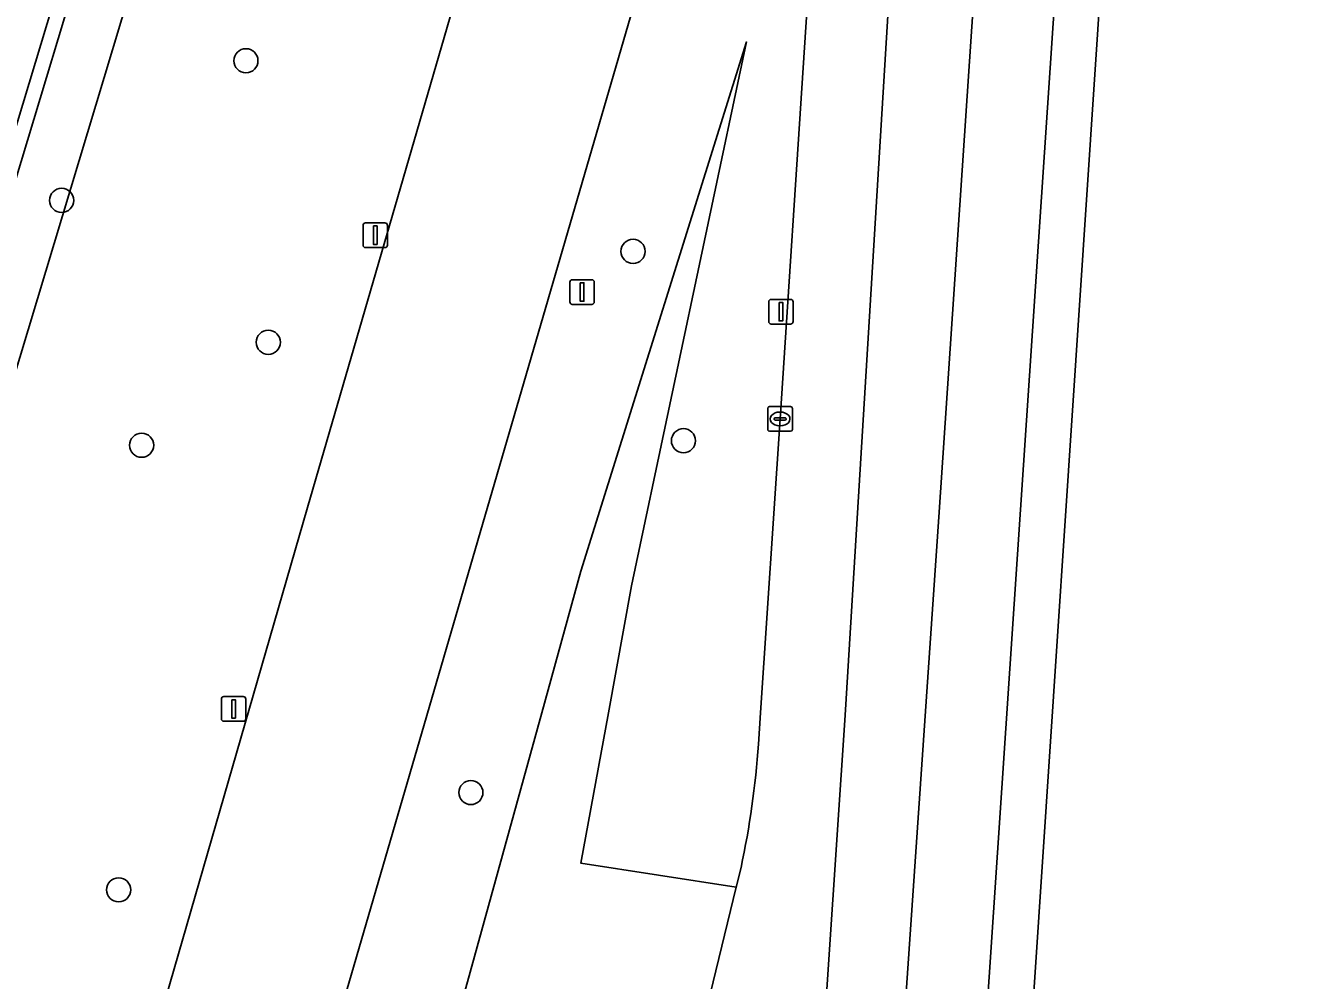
# Model space of a CAD drawing. Extents: x 161084 to 161928, y 385354 to 386522.
# Drawn here: x 161814.5 to 161866, y 385489.1 to 385527.9 of the extents above; entities that cross this region are included whole.
import ezdxf

# ---------------------------------------------------------------- set-up
doc = ezdxf.new("R2010")
doc.units = 0
for name, color, linetype in [('IMGEO_Berm_groen', 7, 'Continuous'), ('IMGEO_Boom', 7, 'Continuous'), ('IMGEO_Groenvoorziening', 7, 'Continuous'), ('IMGEO_Haag', 7, 'Continuous'), ('IMGEO_Kolk', 7, 'Continuous'), ('IMGEO_Lichtmast', 7, 'Continuous'), ('IMGEO_Rijbaan_lokaal_open', 7, 'Continuous'), ('IMGEO_Rijbaan_regionaal_gesloten', 7, 'Continuous'), ('IMGEO_Verkeersbordpaal', 7, 'Continuous')]:
    doc.layers.add(name, color=color, linetype=linetype)

msp = doc.modelspace()

# ---------------------------------------------------------------- linework, layer by layer
at = {"layer": 'IMGEO_Berm_groen'}
msp.add_lwpolyline([(161848.199, 385627.039), (161851.849, 385628.792), (161852.899, 385629.296), (161853.927, 385643.629), (161854.018, 385644.839), (161854.228, 385647.835), (161853.097, 385647.902), (161852.678, 385647.929), (161852.218, 385647.959), (161811.076, 385511.69), (161810.035, 385508.189), (161812.346, 385507.5), (161813.227, 385511.04)], close=True, dxfattribs=at)
for points in [[(161852.448, 385624.348), (161852.899, 385629.296), (161851.849, 385628.792), (161848.199, 385627.039), (161813.227, 385511.04), (161812.346, 385507.5), (161811.521, 385504.432), (161798.811, 385461.495)], [(161847.045, 385555.554), (161845.97, 385551.853), (161843.024, 385541.831), (161840.634, 385533.683), (161816.691, 385451.577), (161814.707, 385444.64)], [(161844.247, 385498.725), (161844.332, 385500), (161845.124, 385511.917), (161846.115, 385526.993), (161846.469, 385532.372), (161847.8, 385551.782), (161848.063, 385555.334)], [(161807.334, 385444.205), (161816.46, 385475.565), (161825.937, 385508.321), (161833.827, 385535.456)], [(161842.277, 385488.582), (161843.342, 385492.925), (161837.038, 385493.894), (161838.15, 385500), (161839.087, 385505.149), (161843.754, 385527.215), (161837.035, 385505.739), (161835.448, 385500), (161822.781, 385454.189)], [(161822.781, 385454.189), (161835.448, 385500), (161837.035, 385505.739), (161843.754, 385527.215)], [(161843.754, 385527.215), (161839.087, 385505.149), (161838.15, 385500), (161837.038, 385493.894), (161843.342, 385492.925), (161843.536, 385493.717)]]:
    msp.add_lwpolyline(points, dxfattribs=at)
msp.add_arc((161808.082, 385501.305), 36.256, 347.9196, 355.9195, dxfattribs=at)
at = {"layer": 'IMGEO_Boom'}
for centre in [(161823.438, 385526.45), (161815.957, 385520.785), (161839.152, 385518.717), (161824.346, 385515.027), (161819.204, 385510.85), (161841.199, 385511.034), (161832.57, 385496.76), (161818.271, 385492.812)]:
    msp.add_circle(centre, 0.489, dxfattribs=at)
at = {"layer": 'IMGEO_Groenvoorziening'}
msp.add_lwpolyline([(161811.521, 385504.432), (161812.346, 385507.5), (161810.035, 385508.189), (161811.076, 385511.69), (161852.218, 385647.959), (161852.678, 385647.929), (161853, 385652.919), (161852.521, 385652.947), (161852.532, 385652.512), (161852.5, 385651.785), (161852.402, 385651.064), (161852.24, 385650.354), (161851.598, 385647.999), (161851.567, 385647.886), (161810.502, 385511.864), (161809.488, 385508.506), (161809.278, 385507.807), (161811.662, 385507.009), (161811.373, 385506.043), (161797.7, 385460.383), (161796.639, 385454.675), (161796.524, 385453.656), (161794.038, 385453.594)], dxfattribs=at)
at = {"layer": 'IMGEO_Haag'}
msp.add_lwpolyline([(161811.521, 385504.432), (161812.346, 385507.5), (161810.035, 385508.189), (161811.076, 385511.69), (161852.218, 385647.959), (161852.678, 385647.929), (161853, 385652.919), (161852.521, 385652.947), (161852.532, 385652.512), (161852.5, 385651.785), (161852.402, 385651.064), (161852.24, 385650.354), (161851.598, 385647.999), (161851.567, 385647.886), (161810.502, 385511.864), (161809.488, 385508.506), (161809.278, 385507.807), (161811.662, 385507.009), (161811.373, 385506.043), (161797.7, 385460.383), (161796.639, 385454.675), (161796.524, 385453.656), (161794.038, 385453.594)], dxfattribs=at)
at = {"layer": 'IMGEO_Kolk'}
for p, q in [((161844.621, 385511.491), (161844.621, 385512.343)), ((161844.696, 385512.417), (161845.548, 385512.417)), ((161845.109, 385512.197), (161845.134, 385512.197)), ((161845.622, 385512.343), (161845.622, 385511.491)), ((161844.88, 385511.911), (161844.88, 385511.923)), ((161845.318, 385511.874), (161844.92, 385511.874)), ((161844.923, 385511.96), (161845.321, 385511.96)), ((161845.364, 385511.923), (161845.364, 385511.911)), ((161845.548, 385511.417), (161844.696, 385511.417)), ((161845.132, 385511.637), (161845.107, 385511.637))]:
    msp.add_line(p, q, dxfattribs=at)
for points in [[(161844.621, 385511.491), (161844.621, 385512.343)], [(161844.696, 385512.417), (161845.548, 385512.417)], [(161845.622, 385512.343), (161845.622, 385511.491)], [(161845.548, 385511.417), (161844.696, 385511.417)]]:
    msp.add_lwpolyline(points, dxfattribs=at)
for centre, radius, start, end in [((161844.698, 385512.341), 0.0765, 91.552, 178.448), ((161844.698, 385512.341), 0.0765, 91.552, 178.448), ((161845.546, 385512.341), 0.0765, 1.552, 88.448), ((161845.546, 385512.341), 0.0765, 1.552, 88.448), ((161844.92, 385511.92), 0.0403, 85.8775, 175.7526), ((161844.917, 385511.91), 0.0366, 178.938, 274.7102), ((161845.321, 385511.917), 0.043, 264.8664, 352.4533), ((161845.325, 385511.922), 0.0386, 1.7309, 96.639), ((161844.698, 385511.493), 0.0765, 181.552, 268.448), ((161844.698, 385511.493), 0.0765, 181.552, 268.448), ((161845.546, 385511.493), 0.0765, 271.552, 358.448), ((161845.546, 385511.493), 0.0765, 271.552, 358.448)]:
    msp.add_arc(centre, radius, start, end, dxfattribs=at)
for centre, major_axis, ratio, start_param, end_param in [((161845.108, 385511.917), (-0.387, 0.002), 0.722429, 4.712389, 7.853982), ((161845.133, 385511.917), (-0.39, 0.002), 0.717154, 1.570796, 4.712389)]:
    msp.add_ellipse(centre, major_axis=major_axis, ratio=ratio, start_param=start_param, end_param=end_param, dxfattribs=at)
at = {"layer": 'IMGEO_Lichtmast'}
for p, q in [((161828.192, 385518.971), (161828.192, 385519.771)), ((161828.192, 385519.771), (161828.192, 385518.971)), ((161828.292, 385519.871), (161829.082, 385519.871)), ((161829.082, 385519.871), (161828.292, 385519.871)), ((161829.182, 385519.771), (161829.182, 385518.971)), ((161829.182, 385518.971), (161829.182, 385519.771)), ((161829.082, 385518.871), (161828.292, 385518.871)), ((161828.292, 385518.871), (161829.082, 385518.871)), ((161844.659, 385515.869), (161844.659, 385516.669)), ((161844.659, 385516.669), (161844.659, 385515.869)), ((161844.759, 385516.769), (161845.549, 385516.769)), ((161845.549, 385516.769), (161844.759, 385516.769)), ((161845.649, 385516.669), (161845.649, 385515.869)), ((161845.649, 385515.869), (161845.649, 385516.669)), ((161845.549, 385515.769), (161844.759, 385515.769)), ((161844.759, 385515.769), (161845.549, 385515.769)), ((161822.441, 385499.753), (161822.441, 385500.553)), ((161822.441, 385500.553), (161822.441, 385499.753)), ((161822.541, 385500.653), (161823.331, 385500.653)), ((161823.331, 385500.653), (161822.541, 385500.653)), ((161823.431, 385500.553), (161823.431, 385499.753)), ((161823.431, 385499.753), (161823.431, 385500.553)), ((161823.331, 385499.653), (161822.541, 385499.653)), ((161822.541, 385499.653), (161823.331, 385499.653))]:
    msp.add_line(p, q, dxfattribs=at)
for points in [[(161828.612, 385519.746), (161828.762, 385519.746), (161828.762, 385518.996), (161828.612, 385518.996), (161828.612, 385519.746)], [(161845.079, 385516.644), (161845.229, 385516.644), (161845.229, 385515.894), (161845.079, 385515.894), (161845.079, 385516.644)], [(161822.861, 385500.528), (161823.011, 385500.528), (161823.011, 385499.778), (161822.861, 385499.778), (161822.861, 385500.528)]]:
    msp.add_lwpolyline(points, dxfattribs=at)
for centre, start, end in [((161828.292, 385519.771), 90, 180), ((161828.292, 385519.771), 90, 180), ((161829.082, 385519.771), 0, 90), ((161829.082, 385519.771), 360, 90), ((161828.292, 385518.971), 180, 270), ((161828.292, 385518.971), 180, 270), ((161829.082, 385518.971), 270, 0), ((161829.082, 385518.971), 270, 0), ((161844.759, 385516.669), 90, 180), ((161844.759, 385516.669), 90, 180), ((161845.549, 385516.669), 0, 90), ((161845.549, 385516.669), 360, 90), ((161844.759, 385515.869), 180, 270), ((161844.759, 385515.869), 180, 270), ((161845.549, 385515.869), 270, 0), ((161845.549, 385515.869), 270, 0), ((161822.541, 385500.553), 90, 180), ((161822.541, 385500.553), 90, 180), ((161823.331, 385500.553), 0, 90), ((161823.331, 385500.553), 360, 90), ((161822.541, 385499.753), 180, 270), ((161822.541, 385499.753), 180, 270), ((161823.331, 385499.753), 270, 0), ((161823.331, 385499.753), 270, 0)]:
    msp.add_arc(centre, 0.1, start, end, dxfattribs=at)
at = {"layer": 'IMGEO_Rijbaan_lokaal_open'}
msp.add_lwpolyline([(161794.175, 385455.066), (161794.324, 385456.287), (161796.052, 385463.546), (161806.92, 385500), (161808.984, 385506.835), (161809.278, 385507.807), (161809.488, 385508.506), (161810.502, 385511.864), (161851.567, 385647.886)], dxfattribs=at)
at = {"layer": 'IMGEO_Rijbaan_regionaal_gesloten'}
for points in [[(161856.595, 385582.716), (161860.496, 385647.553), (161857.561, 385647.676), (161852.852, 385580.501), (161851.17, 385555.782), (161847.762, 385499.902), (161846.425, 385479.865), (161845.309, 385468.395), (161844.924, 385463.175), (161843.55, 385442.735), (161842.12, 385421.284), (161840.742, 385400.813), (161840.315, 385394.398), (161843.769, 385394.576), (161844.294, 385402.219), (161851.574, 385508.138)], [(161864.225, 385647.376), (161860.496, 385647.553), (161856.595, 385582.716), (161851.574, 385508.138), (161844.294, 385402.219), (161843.769, 385394.576), (161847.08, 385394.747), (161847.695, 385403.564), (161852.193, 385468.095), (161854.711, 385505.621)], [(161849.178, 385394.855), (161861.764, 385584.094), (161865.968, 385647.294), (161864.225, 385647.376), (161854.711, 385505.621), (161852.193, 385468.095), (161847.695, 385403.564), (161847.08, 385394.747), (161847.608, 385394.774)]]:
    msp.add_lwpolyline(points, close=True, dxfattribs=at)
for points in [[(161842.803, 385566.78), (161841.679, 385562.444), (161839.108, 385553.571), (161836.734, 385545.396), (161833.827, 385535.456), (161825.937, 385508.321), (161816.46, 385475.565), (161807.334, 385444.205)], [(161845.309, 385468.395), (161846.425, 385479.865), (161847.762, 385499.902), (161851.17, 385555.782)], [(161848.063, 385555.334), (161847.8, 385551.782), (161846.469, 385532.372), (161846.115, 385526.993), (161845.124, 385511.917), (161844.332, 385500), (161844.247, 385498.725)], [(161814.707, 385444.64), (161816.691, 385451.577), (161840.634, 385533.683)], [(161843.536, 385493.717), (161843.342, 385492.925), (161842.277, 385488.582), (161839.859, 385478.455), (161839.707, 385477.868), (161839.488, 385476.992)]]:
    msp.add_lwpolyline(points, dxfattribs=at)
msp.add_arc((161808.082, 385501.305), 36.256, 347.9196, 355.9195, dxfattribs=at)
at = {"layer": 'IMGEO_Verkeersbordpaal'}
for p, q in [((161836.586, 385516.667), (161836.586, 385517.467)), ((161836.586, 385517.467), (161836.586, 385516.667)), ((161836.686, 385517.567), (161837.476, 385517.567)), ((161837.476, 385517.567), (161836.686, 385517.567)), ((161837.576, 385517.467), (161837.576, 385516.667)), ((161837.576, 385516.667), (161837.576, 385517.467)), ((161837.476, 385516.567), (161836.686, 385516.567)), ((161836.686, 385516.567), (161837.476, 385516.567))]:
    msp.add_line(p, q, dxfattribs=at)
msp.add_lwpolyline([(161837.006, 385517.442), (161837.156, 385517.442), (161837.156, 385516.692), (161837.006, 385516.692), (161837.006, 385517.442)], dxfattribs=at)
for centre, start, end in [((161836.686, 385517.467), 90, 180), ((161836.686, 385517.467), 90, 180), ((161837.476, 385517.467), 0, 90), ((161837.476, 385517.467), 360, 90), ((161836.686, 385516.667), 180, 270), ((161836.686, 385516.667), 180, 270), ((161837.476, 385516.667), 270, 0), ((161837.476, 385516.667), 270, 0)]:
    msp.add_arc(centre, 0.1, start, end, dxfattribs=at)

doc.saveas('drawing.dxf')
